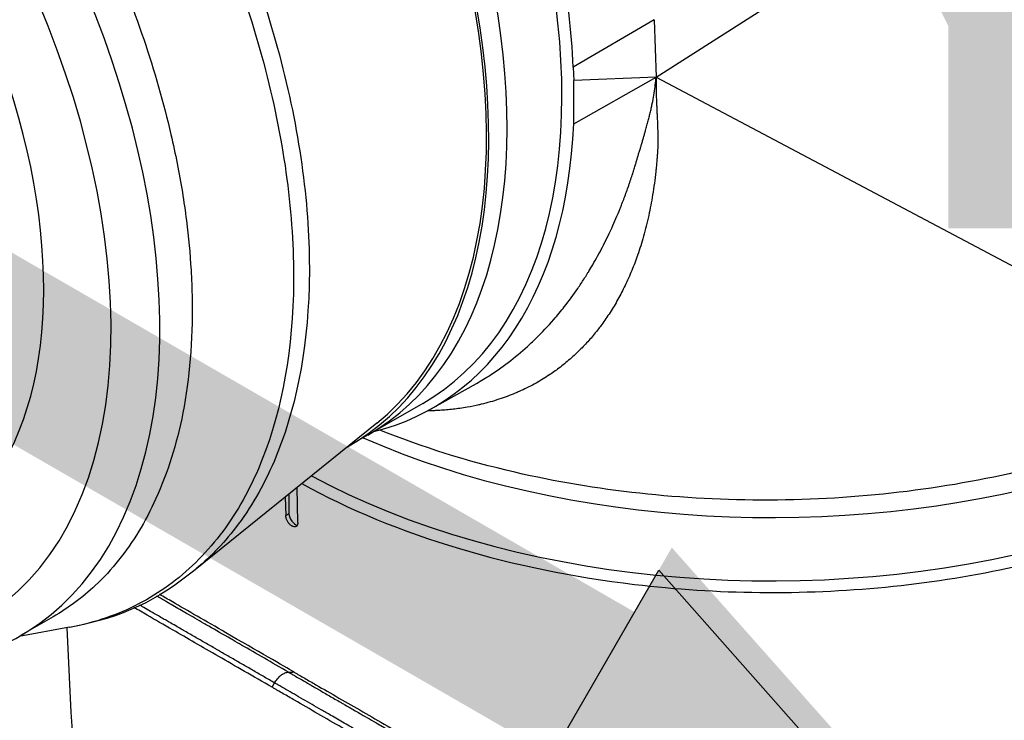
# Model space of a CAD drawing. Header units: millimetres. Extents: x 0 to 4378, y 0 to 2376.
# Tile 642 of 656: x 2616 to 2673, y 1906 to 1947. Entities that reach past the tile are written whole.
import ezdxf

# ---------------------------------------------------------------- set-up
doc = ezdxf.new("R2010")
doc.units = ezdxf.units.MM
doc.header["$LTSCALE"] = 0.2
doc.layers.add('01_Object Line', color=4, linetype='Continuous')
doc.layers.add('07_Special Line2', color=76, linetype='Continuous')
doc.layers.add('14_Mark', color=7, linetype='Continuous', true_color=0xe03c31)
doc.styles.add('Rainbow-5.0 Style', font='malgunsl.ttf')

# ---------------------------------------------------------------- blocks, each defined once
blk = doc.blocks.new('A$C0a0b2bc4')
for p, q in [((-84.977, 1084.592), (-52.41, 1105.354)), ((-85.085, 1087.921), (-89.78, 1085.162)), ((-85.085, 1087.921), (-84.977, 1084.592)), ((-89.78, 1085.162), (-89.755, 1084.396)), ((-89.755, 1081.881), (-84.977, 1084.592)), ((-84.977, 1084.592), (-89.755, 1084.396)), ((-84.977, 1084.592), (-51.064, 1066.629)), ((-89.755, 1081.881), (-89.755, 1084.396)), ((-98.026, 1065.334), (-95.397, 1066.814)), ((-105.924, 1065.989), (-105.927, 1065.987)), ((-98.516, 1065.647), (-102.759, 1063.198)), ((-106.866, 1065.445), (-106.867, 1065.445)), ((-101.181, 1064.502), (-111.813, 1055.922)), ((-105.761, 1058.733), (-105.807, 1060.769)), ((-106.492, 1060.216), (-106.468, 1059.141)), ((-106.278, 1060.389), (-106.278, 1059.251)), ((-106.468, 1059.141), (-106.278, 1059.251)), ((-114.081, 1054.534), (-114.083, 1054.535)), ((-113.92, 1054.637), (-113.921, 1054.638)), ((-115.34, 1053.84), (-115.341, 1053.84)), ((-115.035, 1053.992), (-115.036, 1053.993)), ((-119.969, 1053.262), (-121.851, 1052.175)), ((-119.005, 1052.658), (-121.943, 1052.122)), ((-107.261, 1049.175), (-107.114, 1049.429))]:
    blk.add_line(p, q)
for centre, major_axis, start_param, end_param in [((-118.016, 1099.422), (19.5, -33.775), 0, 3.141593), ((-121.198, 1097.585), (19.5, -33.775), 0, 3.141593), ((-122.259, 1096.973), (19.5, -33.775), 6.276472, 9.431491), ((-122.259, 1096.973), (19.408, -33.617), 0.0902, 2.343313), ((-141.351, 1085.95), (19.5, -33.775), 5.497787, 10.210176), ((-142.765, 1085.134), (-18.5, 32.043), 2.086336, 7.338442), ((-142.765, 1085.134), (15.738, -27.258), 0, 3.141593), ((-117.663, 1099.626), (19.759, -34.223), 6.121179, 7.017951), ((-78.277, 1081.541), (39, 0), 4.059541, 6.283185), ((-78.277, 1077.867), (39, 0), 3.958709, 6.283185), ((-125.441, 1095.136), (17.5, -30.311), 0.128875, 0.129098), ((-125.441, 1095.136), (17.5, -30.311), 0.064864, 0.064931), ((-78.277, 1082.766), (35.95, 0), 4.146838, 4.146856), ((-78.277, 1082.766), (-35.75, 0), 1.01204, 1.012056), ((-122.259, 1096.973), (17.975, -31.134), 6.138093, 6.13814), ((-122.259, 1096.973), (17.975, -31.134), 6.181498, 6.181607), ((-122.259, 1096.973), (19.5, -33.775), 6.031429, 6.031432), ((-105.925, 1059.047), (0.25, -0.433), 3.926991, 5.901437)]:
    blk.add_ellipse(centre, major_axis=major_axis, ratio=0.57735, start_param=start_param, end_param=end_param)
for points, knots in [([(-89.78, 1085.162), (-89.961, 1089.359), (-90.817, 1093.873), (-93.755, 1102.927), (-95.781, 1107.389), (-99.517, 1113.705), (-100.868, 1115.733), (-104.443, 1120.512), (-106.758, 1123.125), (-111.825, 1127.913), (-114.558, 1130), (-117.309, 1131.629)], [0.000001, 0.000001, 0.000001, 0.000001, 1.5059, 1.5059, 2.97435, 2.97435, 3.704759, 3.704759, 4.78473, 4.78473, 5.948679, 5.948679, 5.948679, 5.948679]), ([(-158.963, 1120.815), (-158.747, 1120.94), (-158.526, 1121.059), (-156.145, 1122.254), (-153.631, 1122.763), (-150.121, 1122.582), (-149.282, 1122.481), (-147.59, 1122.172), (-146.739, 1121.967), (-145.248, 1121.518), (-144.613, 1121.299), (-143.188, 1120.749), (-142.397, 1120.403), (-139.845, 1119.158), (-138.08, 1118.099), (-135.452, 1116.246), (-134.588, 1115.589), (-131.977, 1113.445), (-130.273, 1111.824), (-126.953, 1108.258), (-125.338, 1106.331), (-123.244, 1103.47), (-122.673, 1102.647), (-120.893, 1099.943), (-119.763, 1098.003), (-118.072, 1094.808), (-117.465, 1093.581), (-115.232, 1088.674), (-113.983, 1084.922), (-112.998, 1080.695), (-112.876, 1080.131), (-112.545, 1078.458), (-112.367, 1077.357), (-112.106, 1075.296), (-112.016, 1074.332), (-111.945, 1073.12), (-111.932, 1072.856), (-111.909, 1072.26), (-111.901, 1071.929), (-111.867, 1069.291), (-112.04, 1067.115), (-112.786, 1063.296), (-113.315, 1061.63), (-114.605, 1058.79), (-115.32, 1057.598), (-116.584, 1056.021), (-117.035, 1055.533), (-118.269, 1054.378), (-119.092, 1053.767), (-119.969, 1053.262)], [-15.239477, -15.239477, -15.239477, -15.239477, -15.108609, -15.108609, -13.849844, -13.849844, -13.463904, -13.463904, -13.089163, -13.089163, -12.81484, -12.81484, -12.477495, -12.477495, -11.730734, -11.730734, -11.361808, -11.361808, -10.602116, -10.602116, -9.828923, -9.828923, -9.52606, -9.52606, -8.853377, -8.853377, -8.441314, -8.441314, -7.222484, -7.222484, -7.034016, -7.034016, -6.660525, -6.660525, -6.323716, -6.323716, -6.229416, -6.229416, -6.109948, -6.109948, -5.270194, -5.270194, -4.520306, -4.520306, -3.848466, -3.848466, -3.513318, -3.513318, -2.988757, -2.988757, -2.988757, -2.988757]), ([(-128.239, 1118.29), (-125.143, 1115.656), (-122.172, 1112.498), (-118.09, 1107.171), (-116.744, 1105.215), (-114.267, 1101.196), (-113.138, 1099.139), (-111.095, 1094.934), (-110.174, 1092.764), (-108.607, 1088.457), (-107.958, 1086.319), (-106.925, 1082.074), (-106.539, 1079.948), (-106.066, 1075.86), (-105.973, 1073.89), (-106.125, 1068.201), (-106.818, 1064.734), (-108.671, 1060.421), (-109.417, 1059.138), (-111.155, 1056.875), (-112.161, 1055.887), (-114.375, 1054.278), (-115.579, 1053.653), (-117.559, 1052.972), (-118.27, 1052.786), (-119.004, 1052.652)], [0.0000101, 0.0000101, 0.0000101, 0.0000101, 0.1205223, 0.1205223, 0.1837668, 0.1837668, 0.2470112, 0.2470112, 0.3102557, 0.3102557, 0.3735002, 0.3735002, 0.4367446, 0.4367446, 0.4999891, 0.4999891, 0.6264781, 0.6264781, 0.6897225, 0.6897225, 0.752967, 0.752967, 0.8162115, 0.8162115, 0.8493915, 0.8493915, 0.8493915, 0.8493915]), ([(-126.673, 1118.239), (-123.823, 1115.725), (-121.09, 1112.776), (-117.202, 1107.701), (-115.852, 1105.741), (-113.37, 1101.713), (-112.239, 1099.652), (-110.191, 1095.437), (-109.268, 1093.262), (-107.698, 1088.945), (-107.047, 1086.802), (-106.011, 1082.548), (-105.625, 1080.417), (-105.15, 1076.32), (-105.057, 1074.346), (-105.21, 1068.645), (-105.904, 1065.17), (-107.762, 1060.847), (-108.509, 1059.561), (-110.104, 1057.485), (-110.921, 1056.643), (-111.813, 1055.923)], [-0.9999997, -0.9999997, -0.9999997, -0.9999997, -0.8874103, -0.8874103, -0.8234994, -0.8234994, -0.7595886, -0.7595886, -0.6956777, -0.6956777, -0.6317668, -0.6317668, -0.5678559, -0.5678559, -0.503945, -0.503945, -0.3761233, -0.3761233, -0.3122124, -0.3122124, -0.2591427, -0.2591427, -0.2591427, -0.2591427]), ([(-84.977, 1084.592), (-84.978, 1084.48), (-84.978, 1084.367), (-84.978, 1084.142), (-84.976, 1084.031), (-84.973, 1083.807), (-84.97, 1083.694), (-84.963, 1083.466), (-84.959, 1083.351), (-84.954, 1083.215), (-84.954, 1083.196), (-84.953, 1083.173), (-84.952, 1083.168), (-84.949, 1083.094), (-84.946, 1083.018), (-84.939, 1082.864), (-84.936, 1082.787), (-84.93, 1082.657), (-84.927, 1082.605), (-84.921, 1082.475), (-84.917, 1082.393), (-84.909, 1082.228), (-84.905, 1082.145), (-84.898, 1081.975), (-84.894, 1081.887), (-84.89, 1081.794), (-84.89, 1081.79), (-84.887, 1081.717), (-84.885, 1081.651), (-84.88, 1081.521), (-84.878, 1081.456), (-84.875, 1081.328), (-84.874, 1081.266), (-84.873, 1081.14), (-84.872, 1081.078), (-84.872, 1080.994), (-84.872, 1080.97), (-84.872, 1080.868), (-84.872, 1080.796), (-84.873, 1080.702), (-84.874, 1080.675), (-84.875, 1080.606), (-84.876, 1080.566), (-84.878, 1080.511), (-84.878, 1080.494), (-84.879, 1080.469), (-84.88, 1080.461), (-84.88, 1080.449), (-84.88, 1080.443), (-84.881, 1080.437), (-84.881, 1080.433), (-84.881, 1080.43), (-84.881, 1080.423), (-84.882, 1080.411), (-84.884, 1080.377), (-84.885, 1080.355), (-84.888, 1080.305), (-84.89, 1080.277), (-84.892, 1080.242), (-84.893, 1080.237), (-84.895, 1080.205), (-84.897, 1080.175), (-84.9, 1080.128), (-84.901, 1080.112), (-84.904, 1080.074), (-84.905, 1080.053), (-84.91, 1079.991), (-84.913, 1079.949), (-84.918, 1079.882), (-84.92, 1079.859), (-84.923, 1079.824), (-84.924, 1079.812), (-84.926, 1079.794), (-84.926, 1079.784), (-84.927, 1079.775), (-84.928, 1079.769), (-84.928, 1079.764), (-84.938, 1079.651), (-84.948, 1079.541), (-84.966, 1079.349), (-84.975, 1079.267), (-84.986, 1079.159), (-84.989, 1079.133), (-85.042, 1078.646), (-85.103, 1078.197), (-85.241, 1077.348), (-85.317, 1076.947), (-85.493, 1076.143), (-85.593, 1075.742), (-85.808, 1074.977), (-85.922, 1074.614), (-86.047, 1074.255), (-86.049, 1074.25), (-86.156, 1073.942), (-86.267, 1073.65), (-86.508, 1073.065), (-86.638, 1072.773), (-86.907, 1072.215), (-87.045, 1071.949), (-87.336, 1071.428), (-87.488, 1071.173), (-87.803, 1070.684), (-87.965, 1070.449), (-88.193, 1070.14), (-88.255, 1070.057), (-88.479, 1069.767), (-88.645, 1069.566), (-88.985, 1069.178), (-89.16, 1068.991), (-89.544, 1068.604), (-89.754, 1068.408), (-90.18, 1068.037), (-90.394, 1067.863), (-90.812, 1067.548), (-91.014, 1067.405), (-91.221, 1067.268), (-91.225, 1067.266), (-91.495, 1067.088), (-91.767, 1066.925), (-92.329, 1066.617), (-92.62, 1066.474), (-92.994, 1066.307), (-93.072, 1066.273), (-93.458, 1066.111), (-93.771, 1065.994), (-94.429, 1065.778), (-94.774, 1065.68), (-95.146, 1065.592), (-95.165, 1065.587), (-95.207, 1065.578), (-95.231, 1065.572), (-95.475, 1065.516), (-95.705, 1065.47), (-96.076, 1065.405), (-96.214, 1065.383), (-96.609, 1065.327), (-96.871, 1065.296), (-97.265, 1065.261), (-97.392, 1065.251), (-97.531, 1065.242), (-97.543, 1065.242), (-97.556, 1065.241), (-97.558, 1065.241), (-97.624, 1065.237), (-97.696, 1065.233), (-97.854, 1065.225), (-97.939, 1065.222), (-98.098, 1065.217), (-98.169, 1065.215), (-98.244, 1065.214)], [0, 0, 0, 0, 0.0077515, 0.0077515, 0.0151382, 0.0151382, 0.0224914, 0.0224914, 0.0298103, 0.0298103, 0.0310059, 0.0310059, 0.03125, 0.03125, 0.0375583, 0.0375583, 0.0433115, 0.0433115, 0.046875, 0.046875, 0.0521801, 0.0521801, 0.0572633, 0.0572633, 0.0622559, 0.0622559, 0.0625, 0.0625, 0.0656616, 0.0656616, 0.0690422, 0.0690422, 0.0725887, 0.0725887, 0.0764779, 0.0764779, 0.078125, 0.078125, 0.0835819, 0.0835819, 0.0859375, 0.0859375, 0.0898438, 0.0898438, 0.0917969, 0.0917969, 0.0927734, 0.0927734, 0.0932617, 0.0935059, 0.0935059, 0.09375, 0.09375, 0.0963252, 0.0963252, 0.0989531, 0.0989531, 0.1012001, 0.1012001, 0.1015625, 0.1015625, 0.1034275, 0.1034275, 0.1043487, 0.1043487, 0.1054688, 0.1054688, 0.1074219, 0.1074219, 0.1083984, 0.1083984, 0.1088867, 0.1088867, 0.1091309, 0.1092529, 0.1092529, 0.109375, 0.109375, 0.1171875, 0.1171875, 0.1230469, 0.1230469, 0.125, 0.125, 0.1573058, 0.1573058, 0.1875, 0.1875, 0.2192442, 0.2192442, 0.2495117, 0.2495117, 0.25, 0.25, 0.2720212, 0.2720212, 0.2955584, 0.2955584, 0.3185888, 0.3185888, 0.3423793, 0.3423793, 0.3661699, 0.3661699, 0.375, 0.375, 0.3978045, 0.3978045, 0.4210108, 0.4210108, 0.4480318, 0.4480318, 0.4748323, 0.4748323, 0.4995117, 0.4995117, 0.5, 0.5, 0.5273194, 0.5273194, 0.5552061, 0.5552061, 0.5625, 0.5625, 0.5910429, 0.5910429, 0.6213763, 0.6213763, 0.6230469, 0.6230469, 0.625, 0.625, 0.6448386, 0.6448386, 0.65625, 0.65625, 0.6769332, 0.6769332, 0.6865234, 0.6865234, 0.6873779, 0.6873779, 0.6875, 0.6875, 0.6962086, 0.6962086, 0.7049064, 0.7049064, 0.7112781, 0.7112781, 0.7112781, 0.7112781]), ([(-95.397, 1066.814), (-95.123, 1066.968), (-94.853, 1067.132), (-94.185, 1067.562), (-93.793, 1067.84), (-93.03, 1068.434), (-92.659, 1068.749), (-92.193, 1069.181), (-92.088, 1069.28), (-91.971, 1069.394), (-91.957, 1069.408), (-91.59, 1069.767), (-91.246, 1070.133), (-90.703, 1070.758), (-90.499, 1071.007), (-90.032, 1071.602), (-89.773, 1071.955), (-89.396, 1072.505), (-89.273, 1072.691), (-89.09, 1072.975), (-89.03, 1073.071), (-88.941, 1073.215), (-88.889, 1073.3), (-88.837, 1073.385), (-88.808, 1073.434), (-88.8, 1073.447), (-88.6, 1073.78), (-88.412, 1074.112), (-88.047, 1074.796), (-87.87, 1075.146), (-87.648, 1075.614), (-87.598, 1075.721), (-87.382, 1076.194), (-87.221, 1076.569), (-87.039, 1077.019), (-87.013, 1077.084), (-86.897, 1077.377), (-86.809, 1077.608), (-86.68, 1077.961), (-86.638, 1078.079), (-86.575, 1078.259), (-86.554, 1078.319), (-86.523, 1078.409), (-86.503, 1078.467), (-86.484, 1078.526), (-86.473, 1078.556), (-86.473, 1078.557), (-86.431, 1078.683), (-86.393, 1078.798), (-86.323, 1079.014), (-86.292, 1079.114), (-86.257, 1079.227), (-86.251, 1079.245), (-86.217, 1079.354), (-86.192, 1079.436), (-86.169, 1079.515), (-86.167, 1079.52), (-86.155, 1079.559), (-86.146, 1079.591), (-86.126, 1079.657), (-86.116, 1079.69), (-86.097, 1079.757), (-86.087, 1079.789), (-86.069, 1079.852), (-86.06, 1079.882), (-86.052, 1079.911), (-86.051, 1079.914), (-86.046, 1079.93), (-86.042, 1079.943), (-86.037, 1079.959), (-86.036, 1079.964), (-86.034, 1079.971), (-86.033, 1079.974), (-86.032, 1079.977), (-86.032, 1079.978), (-86.031, 1079.98), (-86.031, 1079.98), (-86.031, 1079.981), (-86.031, 1079.981), (-86.012, 1080.043), (-85.992, 1080.112), (-85.948, 1080.257), (-85.925, 1080.331), (-85.884, 1080.465), (-85.867, 1080.521), (-85.829, 1080.647), (-85.808, 1080.718), (-85.766, 1080.857), (-85.746, 1080.926), (-85.705, 1081.062), (-85.685, 1081.131), (-85.661, 1081.213), (-85.658, 1081.224), (-85.643, 1081.276), (-85.631, 1081.319), (-85.612, 1081.383), (-85.606, 1081.405), (-85.597, 1081.438), (-85.593, 1081.449), (-85.587, 1081.471), (-85.584, 1081.483), (-85.553, 1081.591), (-85.527, 1081.686), (-85.476, 1081.872), (-85.452, 1081.964), (-85.404, 1082.146), (-85.381, 1082.236), (-85.355, 1082.341), (-85.351, 1082.359), (-85.324, 1082.469), (-85.303, 1082.557), (-85.263, 1082.734), (-85.244, 1082.821), (-85.216, 1082.951), (-85.207, 1082.997), (-85.197, 1083.044), (-85.197, 1083.046), (-85.162, 1083.217), (-85.132, 1083.381), (-85.078, 1083.705), (-85.055, 1083.865), (-85.015, 1084.184), (-84.998, 1084.341), (-84.982, 1084.528), (-84.979, 1084.56), (-84.977, 1084.592)], [0.5128426, 0.5128426, 0.5128426, 0.5128426, 0.5382441, 0.5382441, 0.5762932, 0.5762932, 0.6140039, 0.6140039, 0.625, 0.625, 0.6264391, 0.6264391, 0.6639994, 0.6639994, 0.6875, 0.6875, 0.71875, 0.71875, 0.734375, 0.734375, 0.7421875, 0.7421875, 0.7460937, 0.7490234, 0.7490234, 0.75, 0.75, 0.7774387, 0.7774387, 0.8045542, 0.8045542, 0.8125, 0.8125, 0.8392831, 0.8392831, 0.84375, 0.84375, 0.859375, 0.859375, 0.8671875, 0.8671875, 0.8710937, 0.8710937, 0.8730469, 0.8748779, 0.8748779, 0.875, 0.875, 0.8797624, 0.8797624, 0.8845324, 0.8845324, 0.885526, 0.885526, 0.8903001, 0.8903001, 0.890625, 0.890625, 0.8928443, 0.8928443, 0.8954377, 0.8954377, 0.8984375, 0.8984375, 0.9019163, 0.9019163, 0.9023437, 0.9023437, 0.9042969, 0.9042969, 0.9052734, 0.9052734, 0.9057617, 0.9057617, 0.9060059, 0.9060059, 0.9061279, 0.9061279, 0.90625, 0.90625, 0.9126286, 0.9126286, 0.9181782, 0.9181782, 0.921875, 0.921875, 0.9260328, 0.9260328, 0.9296875, 0.9296875, 0.933063, 0.933063, 0.9335937, 0.9335937, 0.9355469, 0.9355469, 0.9365234, 0.9365234, 0.9370117, 0.9370117, 0.9375, 0.9375, 0.942143, 0.942143, 0.9469489, 0.9469489, 0.9520346, 0.9520346, 0.953125, 0.953125, 0.9586834, 0.9586834, 0.9648764, 0.9648764, 0.9685059, 0.9685059, 0.96875, 0.96875, 0.9782715, 0.9782715, 0.9879619, 0.9879619, 0.9979094, 0.9979094, 1, 1, 1, 1]), ([(-51.064, 1066.629), (-54.655, 1064.557), (-58.923, 1062.907), (-68.295, 1060.647), (-73.33, 1060.056), (-83.459, 1060.019), (-88.476, 1060.569), (-95.939, 1062.294), (-98.572, 1063.117), (-101.011, 1064.102)], [0.000001, 0.000001, 0.000001, 0.000001, 1.522969, 1.522969, 3.046516, 3.046516, 4.561701, 4.561701, 5.458724, 5.458724, 5.458724, 5.458724]), ([(-105.53, 1060.992), (-102.813, 1059.493), (-99.737, 1058.225), (-93.175, 1056.266), (-89.754, 1055.567), (-83.828, 1054.861), (-81.397, 1054.705), (-74.058, 1054.627), (-69.182, 1055.104), (-59.871, 1057.087), (-55.534, 1058.602), (-51.809, 1060.544)], [0.039583, 0.039583, 0.039583, 0.039583, 1.16744, 1.16744, 2.25065, 2.25065, 2.983249, 2.983249, 4.456103, 4.456103, 5.966518, 5.966518, 5.966518, 5.966518]), ([(-105.761, 1058.733), (-105.76, 1058.691), (-105.765, 1058.652), (-105.775, 1058.618), (-105.787, 1058.581), (-105.806, 1058.55), (-105.831, 1058.527), (-105.854, 1058.507), (-105.881, 1058.493), (-105.913, 1058.488), (-105.948, 1058.481), (-105.987, 1058.484), (-106.029, 1058.498), (-106.033, 1058.499), (-106.037, 1058.5), (-106.041, 1058.502), (-106.054, 1058.507), (-106.067, 1058.512), (-106.081, 1058.519), (-106.086, 1058.521), (-106.091, 1058.524), (-106.096, 1058.527), (-106.1, 1058.529), (-106.104, 1058.531), (-106.107, 1058.533), (-106.111, 1058.535), (-106.115, 1058.537), (-106.118, 1058.539), (-106.123, 1058.543), (-106.129, 1058.546), (-106.134, 1058.549), (-106.147, 1058.558), (-106.16, 1058.568), (-106.173, 1058.578), (-106.215, 1058.611), (-106.256, 1058.653), (-106.293, 1058.699), (-106.296, 1058.704), (-106.3, 1058.709), (-106.304, 1058.713), (-106.335, 1058.755), (-106.364, 1058.801), (-106.388, 1058.849), (-106.414, 1058.901), (-106.434, 1058.954), (-106.448, 1059.006), (-106.46, 1059.053), (-106.467, 1059.099), (-106.468, 1059.141)], [-0.1574555, -0.1574555, -0.1574555, -0.1574555, -0.1416604, -0.1416604, -0.1416604, -0.1241285, -0.1241285, -0.1241285, -0.108101, -0.108101, -0.108101, -0.0898829, -0.0898829, -0.0898829, -0.0880941, -0.0880941, -0.0880941, -0.0825129, -0.0825129, -0.0825129, -0.0802847, -0.0802847, -0.0802847, -0.0787283, -0.0787283, -0.0787283, -0.0771721, -0.0771721, -0.0771721, -0.0749441, -0.0749441, -0.0749441, -0.069364, -0.069364, -0.069364, -0.051146, -0.051146, -0.051146, -0.0493573, -0.0493573, -0.0493573, -0.03333, -0.03333, -0.03333, -0.0157983, -0.0157983, -0.0157983, -0.000001, -0.000001, -0.000001, -0.000001]), ([(-106.31, 1050.053), (-107.267, 1050.606), (-108.175, 1051.13), (-109.027, 1051.622), (-109.191, 1051.716), (-109.353, 1051.81), (-109.513, 1051.902), (-109.558, 1051.928), (-109.604, 1051.954), (-109.649, 1051.98), (-110.095, 1052.237), (-110.524, 1052.485), (-110.935, 1052.722), (-111.029, 1052.776), (-111.122, 1052.83), (-111.215, 1052.883), (-111.566, 1053.086), (-111.904, 1053.28), (-112.227, 1053.466), (-112.36, 1053.543), (-112.49, 1053.618), (-112.619, 1053.692), (-112.885, 1053.845), (-113.14, 1053.993), (-113.386, 1054.134), (-113.547, 1054.227), (-113.704, 1054.317), (-113.857, 1054.405), (-113.891, 1054.425), (-113.925, 1054.444), (-113.959, 1054.464)], [0, 0, 0, 0, 0.0537956, 0.0537956, 0.0537956, 0.0641526, 0.0641526, 0.0641526, 0.0671031, 0.0671031, 0.0671031, 0.0962427, 0.0962427, 0.0962427, 0.1029277, 0.1029277, 0.1029277, 0.1283424, 0.1283424, 0.1283424, 0.1387919, 0.1387919, 0.1387919, 0.1604613, 0.1604613, 0.1604613, 0.1747111, 0.1747111, 0.1747111, 0.177906, 0.177906, 0.177906, 0.177906]), ([(-105.995, 1050.062), (-106.526, 1050.368), (-108.146, 1051.304), (-111.117, 1053.019), (-112.151, 1053.615), (-113.302, 1054.28), (-113.546, 1054.421), (-113.782, 1054.557), (-113.785, 1054.559), (-113.789, 1054.561)], [-18.405376, -18.405376, -18.405376, -18.405376, -17.174018, -17.174018, -16.364664, -16.364664, -16.133716, -16.133716, -16.130046, -16.130046, -16.130046, -16.130046]), ([(-107.261, 1049.175), (-108.357, 1049.808), (-109.391, 1050.405), (-111.312, 1051.514), (-112.198, 1052.026), (-113.543, 1052.802), (-114.045, 1053.092), (-114.777, 1053.515), (-115.031, 1053.661), (-115.273, 1053.801)], [-65.723049, -65.723049, -65.723049, -65.723049, -62.031487, -62.031487, -58.338756, -58.338756, -55.879853, -55.879853, -54.476672, -54.476672, -54.476672, -54.476672]), ([(-107.113, 1049.428), (-107.308, 1049.541), (-107.507, 1049.656), (-107.708, 1049.772), (-107.906, 1049.886), (-108.108, 1050.003), (-108.312, 1050.12), (-108.511, 1050.235), (-108.712, 1050.351), (-108.916, 1050.469), (-109.117, 1050.585), (-109.32, 1050.702), (-109.524, 1050.82), (-109.724, 1050.935), (-109.925, 1051.051), (-110.128, 1051.167), (-110.207, 1051.213), (-110.287, 1051.26), (-110.367, 1051.306), (-110.422, 1051.337), (-110.477, 1051.369), (-110.532, 1051.4), (-110.734, 1051.517), (-110.938, 1051.635), (-111.142, 1051.752), (-111.341, 1051.867), (-111.54, 1051.981), (-111.738, 1052.096), (-111.764, 1052.11), (-111.789, 1052.125), (-111.814, 1052.139), (-111.921, 1052.201), (-112.028, 1052.262), (-112.135, 1052.324), (-112.146, 1052.33), (-112.157, 1052.337), (-112.168, 1052.343), (-112.366, 1052.457), (-112.563, 1052.57), (-112.759, 1052.683), (-112.883, 1052.755), (-113.008, 1052.826), (-113.131, 1052.897), (-113.197, 1052.935), (-113.262, 1052.973), (-113.328, 1053.01), (-113.409, 1053.057), (-113.491, 1053.104), (-113.572, 1053.151), (-113.764, 1053.262), (-113.955, 1053.371), (-114.143, 1053.479), (-114.2, 1053.512), (-114.257, 1053.545), (-114.314, 1053.578), (-114.444, 1053.652), (-114.572, 1053.726), (-114.699, 1053.799), (-114.746, 1053.826), (-114.792, 1053.853), (-114.839, 1053.88), (-114.878, 1053.902), (-114.917, 1053.925), (-114.956, 1053.947)], [0.0000005, 0.0000005, 0.0000005, 0.0000005, 0.0158804, 0.0158804, 0.0158804, 0.0314941, 0.0314941, 0.0314941, 0.0466963, 0.0466963, 0.0466963, 0.0616667, 0.0616667, 0.0616667, 0.0762857, 0.0762857, 0.0762857, 0.0820479, 0.0820479, 0.0820479, 0.0859853, 0.0859853, 0.0859853, 0.1005462, 0.1005462, 0.1005462, 0.1147453, 0.1147453, 0.1147453, 0.1165521, 0.1165521, 0.1165521, 0.1241981, 0.1241981, 0.1241981, 0.125, 0.125, 0.125, 0.1391728, 0.1391728, 0.1391728, 0.1482001, 0.1482001, 0.1482001, 0.1529972, 0.1529972, 0.1529972, 0.1589987, 0.1589987, 0.1589987, 0.1732494, 0.1732494, 0.1732494, 0.1776036, 0.1776036, 0.1776036, 0.1875, 0.1875, 0.1875, 0.1911709, 0.1911709, 0.1911709, 0.194262, 0.194262, 0.194262, 0.194262]), ([(-107.113, 1049.428), (-107.092, 1049.467), (-107.068, 1049.506), (-107.042, 1049.543), (-107.04, 1049.547), (-107.038, 1049.55), (-107.035, 1049.553), (-107.007, 1049.594), (-106.976, 1049.634), (-106.944, 1049.672), (-106.912, 1049.711), (-106.878, 1049.747), (-106.842, 1049.781), (-106.816, 1049.807), (-106.79, 1049.831), (-106.763, 1049.853), (-106.753, 1049.861), (-106.744, 1049.869), (-106.734, 1049.876), (-106.706, 1049.898), (-106.678, 1049.918), (-106.649, 1049.936), (-106.64, 1049.941), (-106.631, 1049.947), (-106.622, 1049.952), (-106.585, 1049.974), (-106.548, 1049.993), (-106.512, 1050.007), (-106.476, 1050.022), (-106.441, 1050.033), (-106.407, 1050.041), (-106.376, 1050.048), (-106.347, 1050.052), (-106.319, 1050.053), (-106.316, 1050.053), (-106.313, 1050.053), (-106.31, 1050.053)], [0, 0, 0, 0, 0.1149751, 0.1149751, 0.1149751, 0.125, 0.125, 0.125, 0.25, 0.25, 0.25, 0.375, 0.375, 0.375, 0.4673291, 0.4673291, 0.4673291, 0.5, 0.5, 0.5, 0.5947218, 0.5947218, 0.5947218, 0.625, 0.625, 0.625, 0.75, 0.75, 0.75, 0.875, 0.875, 0.875, 0.9880514, 0.9880514, 0.9880514, 0.9999992, 0.9999992, 0.9999992, 0.9999992]), ([(-106.31, 1050.053), (-106.126, 1049.947), (-105.939, 1049.839), (-105.748, 1049.729), (-105.547, 1049.613), (-105.341, 1049.494), (-105.131, 1049.373), (-104.941, 1049.263), (-104.746, 1049.15), (-104.548, 1049.036), (-104.542, 1049.033), (-104.537, 1049.029), (-104.531, 1049.026), (-104.33, 1048.91), (-104.126, 1048.792), (-103.917, 1048.671), (-103.713, 1048.554), (-103.506, 1048.434), (-103.294, 1048.312), (-103.237, 1048.278), (-103.179, 1048.245), (-103.121, 1048.212), (-103.088, 1048.192), (-103.054, 1048.173), (-103.02, 1048.153), (-102.913, 1048.091), (-102.806, 1048.029), (-102.697, 1047.967), (-102.497, 1047.851), (-102.294, 1047.734), (-102.088, 1047.615), (-101.771, 1047.431), (-101.446, 1047.244), (-101.113, 1047.052), (-101, 1046.986), (-100.886, 1046.92), (-100.771, 1046.854), (-100.572, 1046.739), (-100.37, 1046.622), (-100.166, 1046.504), (-100.143, 1046.491), (-100.119, 1046.477), (-100.095, 1046.463), (-99.922, 1046.363), (-99.747, 1046.262), (-99.57, 1046.16), (-99.485, 1046.111), (-99.4, 1046.061), (-99.315, 1046.012), (-99.311, 1046.01), (-99.308, 1046.008), (-99.304, 1046.006), (-99.277, 1045.99), (-99.247, 1045.973), (-99.217, 1045.955), (-99.186, 1045.938), (-99.155, 1045.92), (-99.127, 1045.903), (-99.091, 1045.882), (-99.059, 1045.864), (-99.038, 1045.852), (-98.982, 1045.819), (-98.931, 1045.79), (-98.875, 1045.758), (-98.845, 1045.741), (-98.815, 1045.723), (-98.784, 1045.705), (-98.707, 1045.661), (-98.628, 1045.615), (-98.547, 1045.568), (-98.374, 1045.468), (-98.192, 1045.363), (-98, 1045.252), (-97.807, 1045.14), (-97.605, 1045.023), (-97.393, 1044.901), (-97.181, 1044.779), (-96.96, 1044.651), (-96.729, 1044.517), (-96.501, 1044.385), (-96.263, 1044.247), (-96.015, 1044.104), (-95.951, 1044.068), (-95.887, 1044.031), (-95.823, 1043.993), (-95.577, 1043.851), (-95.323, 1043.704), (-95.059, 1043.552), (-94.936, 1043.481), (-94.812, 1043.409), (-94.685, 1043.335), (-94.547, 1043.256), (-94.407, 1043.174), (-94.264, 1043.092), (-94.055, 1042.971), (-93.842, 1042.848), (-93.623, 1042.721), (-93.341, 1042.558), (-93.05, 1042.39), (-92.751, 1042.217), (-92.701, 1042.188), (-92.65, 1042.159), (-92.599, 1042.129), (-92.525, 1042.086), (-92.45, 1042.043), (-92.374, 1041.999), (-92.158, 1041.874), (-91.938, 1041.747), (-91.713, 1041.617), (-91.601, 1041.552), (-91.488, 1041.487), (-91.374, 1041.421), (-91.328, 1041.394), (-91.282, 1041.367), (-91.235, 1041.341), (-91.224, 1041.334), (-91.213, 1041.328), (-91.202, 1041.321), (-91.182, 1041.31), (-91.158, 1041.296), (-91.133, 1041.282), (-91.107, 1041.267), (-91.081, 1041.252), (-91.062, 1041.24), (-91.044, 1041.23), (-91.031, 1041.223), (-91.028, 1041.221), (-90.987, 1041.197), (-90.938, 1041.169), (-90.879, 1041.135), (-90.82, 1041.1), (-90.752, 1041.061), (-90.674, 1041.016), (-90.622, 1040.986), (-90.565, 1040.953), (-90.504, 1040.918), (-90.474, 1040.901), (-90.444, 1040.883), (-90.412, 1040.865), (-90.315, 1040.808), (-90.208, 1040.747), (-90.092, 1040.679), (-89.974, 1040.611), (-89.846, 1040.537), (-89.709, 1040.458), (-89.57, 1040.378), (-89.421, 1040.292), (-89.262, 1040.2), (-89.101, 1040.107), (-88.93, 1040.008), (-88.749, 1039.903), (-88.679, 1039.863), (-88.608, 1039.822), (-88.536, 1039.78), (-88.494, 1039.755), (-88.452, 1039.731), (-88.409, 1039.706), (-88.254, 1039.617), (-88.093, 1039.523), (-87.925, 1039.426), (-87.71, 1039.302), (-87.484, 1039.171), (-87.247, 1039.034), (-87.009, 1038.897), (-86.761, 1038.753), (-86.503, 1038.604), (-86.443, 1038.569), (-86.383, 1038.535), (-86.322, 1038.499), (-86.257, 1038.462), (-86.191, 1038.424), (-86.124, 1038.385), (-85.861, 1038.233), (-85.588, 1038.075), (-85.304, 1037.911), (-85.087, 1037.785), (-84.864, 1037.656), (-84.636, 1037.524), (-84.372, 1037.372), (-84.101, 1037.215), (-83.823, 1037.054), (-83.684, 1036.974), (-83.543, 1036.892), (-83.4, 1036.809), (-83.328, 1036.768), (-83.256, 1036.726), (-83.184, 1036.685), (-83.157, 1036.669), (-83.131, 1036.654), (-83.104, 1036.638), (-83.094, 1036.633), (-83.085, 1036.627), (-83.075, 1036.622), (-83.058, 1036.612), (-83.035, 1036.598), (-83.014, 1036.586), (-82.995, 1036.575), (-82.978, 1036.565), (-82.969, 1036.56), (-82.942, 1036.545), (-82.939, 1036.543), (-82.924, 1036.534), (-82.826, 1036.478), (-82.72, 1036.416), (-82.606, 1036.35), (-82.48, 1036.277), (-82.344, 1036.199), (-82.199, 1036.115), (-82.193, 1036.111), (-82.187, 1036.108), (-82.181, 1036.104), (-82.026, 1036.015), (-81.86, 1035.919), (-81.683, 1035.817), (-81.504, 1035.713), (-81.314, 1035.603), (-81.113, 1035.487), (-80.91, 1035.369), (-80.695, 1035.245), (-80.469, 1035.115), (-80.236, 1034.979), (-79.99, 1034.837), (-79.733, 1034.689), (-79.479, 1034.542), (-79.214, 1034.389), (-78.939, 1034.23), (-78.657, 1034.067), (-78.364, 1033.897), (-78.059, 1033.721), (-77.765, 1033.551), (-77.46, 1033.374), (-77.145, 1033.192), (-76.97, 1033.091), (-76.793, 1032.989), (-76.612, 1032.884), (-76.393, 1032.757), (-76.169, 1032.628), (-75.941, 1032.496), (-75.827, 1032.43), (-75.711, 1032.363), (-75.595, 1032.296), (-75.537, 1032.262), (-75.478, 1032.229), (-75.42, 1032.195), (-75.397, 1032.181), (-75.368, 1032.165), (-75.341, 1032.149), (-75.337, 1032.147), (-75.333, 1032.144), (-75.329, 1032.142), (-75.297, 1032.124), (-75.268, 1032.107), (-75.251, 1032.097), (-75.248, 1032.095), (-75.245, 1032.094), (-75.243, 1032.092), (-74.928, 1031.91), (-74.608, 1031.725), (-74.282, 1031.537), (-74.167, 1031.47), (-74.051, 1031.403), (-73.934, 1031.335), (-73.514, 1031.092), (-73.086, 1030.845), (-72.65, 1030.593), (-72.226, 1030.347), (-71.795, 1030.098), (-71.357, 1029.845), (-71.086, 1029.688), (-70.812, 1029.529), (-70.535, 1029.369), (-70.378, 1029.278), (-70.22, 1029.187), (-70.061, 1029.095), (-69.634, 1028.848), (-69.202, 1028.599), (-68.765, 1028.346), (-68.341, 1028.1), (-67.912, 1027.853), (-67.479, 1027.602), (-67.303, 1027.5), (-67.126, 1027.398), (-66.948, 1027.295), (-66.701, 1027.152), (-66.453, 1027.009), (-66.204, 1026.865), (-65.784, 1026.622), (-65.359, 1026.376), (-64.932, 1026.13), (-64.515, 1025.888), (-64.095, 1025.646), (-63.673, 1025.402), (-63.626, 1025.374), (-63.578, 1025.347), (-63.53, 1025.319), (-63.514, 1025.31), (-63.498, 1025.301), (-63.483, 1025.292), (-63.072, 1025.054), (-62.659, 1024.815), (-62.244, 1024.576), (-61.999, 1024.434), (-61.754, 1024.292), (-61.508, 1024.15), (-61.103, 1023.916), (-60.696, 1023.681), (-60.289, 1023.445), (-60.229, 1023.41), (-60.169, 1023.376), (-60.109, 1023.341), (-59.649, 1023.075), (-59.188, 1022.808), (-58.726, 1022.541), (-58.272, 1022.278), (-57.817, 1022.015), (-57.362, 1021.752), (-57.318, 1021.727), (-57.274, 1021.701), (-57.231, 1021.676), (-56.826, 1021.442), (-56.422, 1021.209), (-56.019, 1020.975), (-55.578, 1020.721), (-55.138, 1020.466), (-54.7, 1020.213), (-54.587, 1020.148), (-54.475, 1020.083), (-54.362, 1020.018), (-54.046, 1019.835), (-53.731, 1019.653), (-53.417, 1019.471), (-52.996, 1019.228), (-52.577, 1018.985), (-52.161, 1018.745), (-52.003, 1018.654), (-51.847, 1018.563), (-51.69, 1018.473), (-51.477, 1018.35), (-51.265, 1018.227), (-51.054, 1018.105), (-51.016, 1018.083), (-50.978, 1018.061), (-50.94, 1018.039), (-50.874, 1018.001), (-50.807, 1017.962), (-50.741, 1017.924), (-50.637, 1017.864), (-50.534, 1017.804), (-50.43, 1017.744)], [0, 0, 0, 0, 0.011661, 0.011661, 0.011661, 0.0239333, 0.0239333, 0.0239333, 0.0350821, 0.0350821, 0.0350821, 0.0354059, 0.0354059, 0.0354059, 0.0467022, 0.0467022, 0.0467022, 0.0577534, 0.0577534, 0.0577534, 0.0607503, 0.0607503, 0.0607503, 0.0625, 0.0625, 0.0625, 0.0679972, 0.0679972, 0.0679972, 0.078125, 0.078125, 0.078125, 0.09375, 0.09375, 0.09375, 0.09908, 0.09908, 0.09908, 0.1083025, 0.1083025, 0.1083025, 0.109375, 0.109375, 0.109375, 0.1171875, 0.1171875, 0.1171875, 0.1209386, 0.1209386, 0.1209386, 0.1210938, 0.1210938, 0.1210938, 0.1222584, 0.1222584, 0.1222584, 0.123429, 0.123429, 0.123429, 0.1249139, 0.1249139, 0.1249139, 0.1290167, 0.1290167, 0.1290167, 0.1312453, 0.1312453, 0.1312453, 0.1368168, 0.1368168, 0.1368168, 0.1487201, 0.1487201, 0.1487201, 0.1606847, 0.1606847, 0.1606847, 0.1726306, 0.1726306, 0.1726306, 0.1844657, 0.1844657, 0.1844657, 0.1875, 0.1875, 0.1875, 0.1990051, 0.1990051, 0.1990051, 0.2043629, 0.2043629, 0.2043629, 0.2102046, 0.2102046, 0.2102046, 0.21875, 0.21875, 0.21875, 0.2297866, 0.2297866, 0.2297866, 0.2316491, 0.2316491, 0.2316491, 0.234375, 0.234375, 0.234375, 0.2421875, 0.2421875, 0.2421875, 0.2460938, 0.2460938, 0.2460938, 0.247666, 0.247666, 0.247666, 0.2480469, 0.2480469, 0.2480469, 0.2486974, 0.2486974, 0.2486974, 0.2493816, 0.2493816, 0.2493816, 0.25, 0.25, 0.25, 0.2582373, 0.2582373, 0.2582373, 0.2665183, 0.2665183, 0.2665183, 0.2721341, 0.2721341, 0.2721341, 0.2748552, 0.2748552, 0.2748552, 0.2832604, 0.2832604, 0.2832604, 0.2917918, 0.2917918, 0.2917918, 0.300406, 0.300406, 0.300406, 0.3091533, 0.3091533, 0.3091533, 0.3125, 0.3125, 0.3125, 0.3144351, 0.3144351, 0.3144351, 0.3214271, 0.3214271, 0.3214271, 0.3304153, 0.3304153, 0.3304153, 0.3394323, 0.3394323, 0.3394323, 0.3415145, 0.3415145, 0.3415145, 0.34375, 0.34375, 0.34375, 0.3525944, 0.3525944, 0.3525944, 0.359375, 0.359375, 0.359375, 0.3671875, 0.3671875, 0.3671875, 0.3710937, 0.3710937, 0.3710937, 0.3730469, 0.3730469, 0.3730469, 0.3737652, 0.3737652, 0.3737652, 0.3740234, 0.3740234, 0.3740234, 0.3744853, 0.3744853, 0.3744853, 0.3749146, 0.3749146, 0.3749146, 0.3763397, 0.3763397, 0.3763397, 0.3858084, 0.3858084, 0.3858084, 0.3962934, 0.3962934, 0.3962934, 0.396733, 0.396733, 0.396733, 0.4078902, 0.4078902, 0.4078902, 0.4192071, 0.4192071, 0.4192071, 0.4306891, 0.4306891, 0.4306891, 0.4425915, 0.4425915, 0.4425915, 0.4543333, 0.4543333, 0.4543333, 0.4663363, 0.4663363, 0.4663363, 0.4779481, 0.4779481, 0.4779481, 0.484375, 0.484375, 0.484375, 0.4921875, 0.4921875, 0.4921875, 0.4960937, 0.4960937, 0.4960937, 0.4980469, 0.4980469, 0.4980469, 0.4988177, 0.4988177, 0.4988177, 0.4989313, 0.4989313, 0.4989313, 0.4998287, 0.4998287, 0.4998287, 0.5, 0.5, 0.5, 0.5230626, 0.5230626, 0.5230626, 0.53125, 0.53125, 0.53125, 0.5607345, 0.5607345, 0.5607345, 0.589414, 0.589414, 0.589414, 0.6071965, 0.6071965, 0.6071965, 0.6173194, 0.6173194, 0.6173194, 0.6445007, 0.6445007, 0.6445007, 0.6708755, 0.6708755, 0.6708755, 0.6816182, 0.6816182, 0.6816182, 0.6965258, 0.6965258, 0.6965258, 0.7217089, 0.7217089, 0.7217089, 0.7462989, 0.7462989, 0.7462989, 0.7490766, 0.7490766, 0.7490766, 0.75, 0.75, 0.75, 0.7738919, 0.7738919, 0.7738919, 0.7880059, 0.7880059, 0.7880059, 0.8112513, 0.8112513, 0.8112513, 0.8146629, 0.8146629, 0.8146629, 0.8408928, 0.8408928, 0.8408928, 0.8667147, 0.8667147, 0.8667147, 0.8691987, 0.8691987, 0.8691987, 0.892148, 0.892148, 0.892148, 0.9172113, 0.9172113, 0.9172113, 0.9236579, 0.9236579, 0.9236579, 0.9417606, 0.9417606, 0.9417606, 0.9660294, 0.9660294, 0.9660294, 0.9751912, 0.9751912, 0.9751912, 0.987671, 0.987671, 0.987671, 0.9899061, 0.9899061, 0.9899061, 0.9938528, 0.9938528, 0.9938528, 1, 1, 1, 1]), ([(-105.995, 1050.062), (-105.958, 1050.04), (-105.942, 1050.031), (-105.891, 1050.001), (-105.864, 1049.986), (-105.785, 1049.94), (-105.733, 1049.91), (-105.574, 1049.818), (-105.468, 1049.757), (-105.147, 1049.572), (-104.931, 1049.447), (-104.277, 1049.07), (-103.833, 1048.813), (-102.474, 1048.028), (-101.54, 1047.489), (-99.946, 1046.569), (-99.298, 1046.195), (-97.769, 1045.312), (-96.882, 1044.8), (-95.475, 1043.988), (-94.962, 1043.691), (-93.857, 1043.054), (-93.267, 1042.713), (-91.998, 1041.98), (-91.321, 1041.589), (-88.831, 1040.152), (-87.023, 1039.108), (-82.856, 1036.702), (-80.51, 1035.348), (-75.6, 1032.513), (-73.045, 1031.037), (-69.289, 1028.869), (-68.001, 1028.125), (-66.11, 1027.033), (-65.477, 1026.668), (-63.493, 1025.523), (-62.176, 1024.762), (-59.38, 1023.148), (-57.919, 1022.304), (-55.625, 1020.98), (-54.753, 1020.476), (-53.033, 1019.483), (-52.191, 1018.997), (-51.179, 1018.413), (-50.978, 1018.297), (-50.661, 1018.114), (-50.514, 1018.029), (-50.268, 1017.887), (-50.137, 1017.811), (-49.871, 1017.658), (-49.804, 1017.619), (-49.44, 1017.409), (-49.308, 1017.333), (-49.106, 1017.216), (-49.035, 1017.175), (-48.843, 1017.064), (-48.724, 1016.995), (-48.446, 1016.835), (-48.294, 1016.747), (-47.93, 1016.537), (-47.695, 1016.401), (-46.52, 1015.723), (-45.625, 1015.206), (-44.33, 1014.458), (-43.887, 1014.203), (-42.647, 1013.487), (-41.9, 1013.055), (-40.61, 1012.311), (-40.056, 1011.991), (-39.348, 1011.582), (-39.14, 1011.462), (-38.57, 1011.133), (-38.251, 1010.948), (-37.759, 1010.664), (-37.578, 1010.56), (-37.343, 1010.424), (-37.282, 1010.389), (-37.277, 1010.386), (-37.277, 1010.386), (-37.277, 1010.386)], [0.000001, 0.000001, 0.000001, 0.000001, 0.015698, 0.015698, 0.031818, 0.031818, 0.064059, 0.064059, 0.128532, 0.128532, 0.257452, 0.257452, 0.515099, 0.515099, 1.03173, 1.03173, 1.376496, 1.376496, 1.83577, 1.83577, 2.097678, 2.097678, 2.396491, 2.396491, 2.737987, 2.737987, 3.650672, 3.650672, 4.866181, 4.866181, 6.274758, 6.274758, 7.036133, 7.036133, 7.4269, 7.4269, 8.279336, 8.279336, 9.300988, 9.300988, 9.960545, 9.960545, 10.647335, 10.647335, 10.810675, 10.810675, 10.926622, 10.926622, 11.059277, 11.059277, 11.195672, 11.195672, 11.271859, 11.271859, 11.313665, 11.313665, 11.383447, 11.383447, 11.476764, 11.476764, 11.651474, 11.651474, 12.36503, 12.36503, 12.758964, 12.758964, 13.517543, 13.517543, 14.21455, 14.21455, 14.534408, 14.534408, 15.158677, 15.158677, 15.738265, 15.738265, 16.275772, 16.275772, 16.296435, 16.296435, 16.296435, 16.296435]), ([(-49.901, 1016.057), (-49.933, 1016.076), (-49.965, 1016.095), (-50.031, 1016.133), (-50.062, 1016.151), (-50.16, 1016.207), (-50.226, 1016.245), (-50.422, 1016.359), (-50.554, 1016.434), (-50.775, 1016.562), (-50.864, 1016.614), (-51.31, 1016.871), (-51.673, 1017.081), (-52.289, 1017.436), (-52.538, 1017.58), (-53.125, 1017.919), (-53.465, 1018.116), (-54.27, 1018.58), (-54.738, 1018.851), (-55.85, 1019.493), (-56.501, 1019.868), (-58.051, 1020.763), (-58.962, 1021.29), (-60.432, 1022.138), (-60.976, 1022.452), (-62.157, 1023.134), (-62.796, 1023.503), (-63.793, 1024.079), (-64.143, 1024.281), (-65.301, 1024.949), (-66.121, 1025.423), (-67.91, 1026.456), (-68.883, 1027.017), (-71.006, 1028.243), (-72.163, 1028.911), (-73.97, 1029.955), (-74.605, 1030.321), (-76.452, 1031.388), (-77.68, 1032.097), (-80.094, 1033.49), (-81.277, 1034.173), (-83.521, 1035.469), (-84.577, 1036.079), (-86.574, 1037.231), (-87.511, 1037.772), (-90.097, 1039.265), (-91.751, 1040.22), (-94.634, 1041.885), (-95.861, 1042.593), (-97.988, 1043.822), (-98.891, 1044.343), (-100.445, 1045.24), (-101.104, 1045.621), (-102.727, 1046.557), (-103.676, 1047.106), (-105.058, 1047.903), (-105.51, 1048.164), (-106.176, 1048.549), (-106.396, 1048.676), (-106.723, 1048.865), (-106.831, 1048.927), (-106.993, 1049.021), (-107.047, 1049.052), (-107.127, 1049.098), (-107.154, 1049.114), (-107.207, 1049.144), (-107.234, 1049.16), (-107.261, 1049.175)], [-7.729646, -7.729646, -7.729646, -7.729646, -7.7105, -7.7105, -7.690784, -7.690784, -7.652085, -7.652085, -7.574411, -7.574411, -7.52262, -7.52262, -7.315388, -7.315388, -7.177354, -7.177354, -6.993313, -6.993313, -6.748015, -6.748015, -6.420978, -6.420978, -5.985072, -5.985072, -5.73644, -5.73644, -5.452577, -5.452577, -5.301087, -5.301087, -4.95462, -4.95462, -4.558517, -4.558517, -4.106103, -4.106103, -3.864795, -3.864795, -3.410322, -3.410322, -2.984789, -2.984789, -2.612354, -2.612354, -2.286343, -2.286343, -1.715455, -1.715455, -1.286664, -1.286664, -0.965099, -0.965099, -0.723763, -0.723763, -0.361864, -0.361864, -0.180905, -0.180905, -0.090468, -0.090468, -0.045241, -0.045241, -0.022623, -0.022623, -0.011312, -0.011312, -0.000001, -0.000001, -0.000001, -0.000001]), ([(-50.392, 1016.605), (-50.955, 1016.931), (-51.533, 1017.266), (-52.716, 1017.95), (-53.322, 1018.301), (-54.562, 1019.018), (-55.196, 1019.386), (-56.49, 1020.135), (-57.151, 1020.517), (-58.497, 1021.296), (-59.183, 1021.693), (-60.442, 1022.421), (-61.01, 1022.75), (-61.716, 1023.159), (-61.848, 1023.235), (-62.617, 1023.68), (-63.262, 1024.053), (-64.578, 1024.815), (-65.25, 1025.204), (-66.621, 1025.997), (-67.321, 1026.402), (-68.34, 1026.992), (-68.654, 1027.173), (-69.487, 1027.656), (-70.009, 1027.958), (-70.908, 1028.478), (-71.283, 1028.695), (-71.948, 1029.08), (-72.238, 1029.248), (-72.976, 1029.675), (-73.427, 1029.936), (-74.133, 1030.345), (-74.389, 1030.493), (-74.834, 1030.75), (-75.023, 1030.86), (-75.258, 1030.996), (-75.303, 1031.022), (-75.376, 1031.064), (-75.409, 1031.083), (-75.474, 1031.121), (-75.507, 1031.14), (-75.547, 1031.163), (-75.559, 1031.17), (-75.57, 1031.176), (-75.571, 1031.177), (-75.743, 1031.277), (-75.924, 1031.381), (-76.297, 1031.597), (-76.489, 1031.708), (-76.888, 1031.939), (-77.095, 1032.059), (-77.523, 1032.307), (-77.744, 1032.435), (-78.201, 1032.699), (-78.436, 1032.835), (-78.917, 1033.114), (-79.164, 1033.257), (-79.67, 1033.55), (-79.93, 1033.7), (-80.46, 1034.007), (-80.731, 1034.164), (-81.193, 1034.431), (-81.38, 1034.539), (-81.867, 1034.822), (-82.173, 1034.998), (-82.784, 1035.352), (-83.089, 1035.529), (-83.419, 1035.72), (-83.437, 1035.73), (-83.748, 1035.91), (-84.049, 1036.084), (-84.657, 1036.437), (-84.965, 1036.615), (-85.539, 1036.947), (-85.804, 1037.101), (-86.389, 1037.439), (-86.711, 1037.626), (-87.362, 1038.003), (-87.691, 1038.193), (-88.252, 1038.518), (-88.481, 1038.65), (-89.052, 1038.98), (-89.396, 1039.18), (-89.872, 1039.456), (-90, 1039.529), (-90.369, 1039.743), (-90.612, 1039.884), (-90.928, 1040.066), (-90.999, 1040.108), (-91.143, 1040.191), (-91.215, 1040.233), (-91.359, 1040.317), (-91.431, 1040.358), (-91.536, 1040.418), (-91.57, 1040.438), (-91.643, 1040.481), (-91.683, 1040.504), (-92.112, 1040.752), (-92.495, 1040.974), (-93.246, 1041.409), (-93.614, 1041.622), (-94.346, 1042.045), (-94.709, 1042.255), (-95.43, 1042.673), (-95.787, 1042.88), (-96.501, 1043.292), (-96.856, 1043.498), (-97.559, 1043.905), (-97.907, 1044.106), (-98.598, 1044.506), (-98.941, 1044.704), (-99.509, 1045.033), (-99.738, 1045.165), (-100.267, 1045.471), (-100.564, 1045.643), (-100.882, 1045.827), (-100.91, 1045.843), (-101.235, 1046.032), (-101.526, 1046.2), (-102.098, 1046.53), (-102.378, 1046.693), (-102.932, 1047.013), (-103.204, 1047.17), (-103.599, 1047.398), (-103.727, 1047.472), (-104.041, 1047.654), (-104.226, 1047.761), (-104.589, 1047.97), (-104.767, 1048.073), (-105.119, 1048.277), (-105.292, 1048.377), (-105.634, 1048.574), (-105.802, 1048.672), (-106.134, 1048.863), (-106.298, 1048.958), (-106.619, 1049.143), (-106.778, 1049.235), (-106.993, 1049.359), (-107.053, 1049.394), (-107.113, 1049.428)], [0, 0, 0, 0, 0.0414469, 0.0414469, 0.0830494, 0.0830494, 0.1249008, 0.1249008, 0.1668944, 0.1668944, 0.2091227, 0.2091227, 0.2431558, 0.2431558, 0.2509379, 0.2509379, 0.2884331, 0.2884331, 0.3266289, 0.3266289, 0.3655753, 0.3655753, 0.3827867, 0.3827867, 0.4111135, 0.4111135, 0.4312236, 0.4312236, 0.4466558, 0.4466558, 0.4704458, 0.4704458, 0.4838416, 0.4838416, 0.4937454, 0.4937454, 0.4960937, 0.4960937, 0.4975622, 0.4975622, 0.4990924, 0.4990924, 0.4998798, 0.4998798, 0.5, 0.5, 0.515625, 0.515625, 0.530681, 0.530681, 0.5455116, 0.5455116, 0.5601173, 0.5601173, 0.5745008, 0.5745008, 0.5885568, 0.5885568, 0.6024334, 0.6024334, 0.616041, 0.616041, 0.625, 0.625, 0.6389674, 0.6389674, 0.6521907, 0.6521907, 0.6529348, 0.6529348, 0.6653133, 0.6653133, 0.6774557, 0.6774557, 0.6875, 0.6875, 0.6992974, 0.6992974, 0.7108979, 0.7108979, 0.71875, 0.71875, 0.7302216, 0.7302216, 0.734375, 0.734375, 0.7421875, 0.7421875, 0.7443878, 0.7443878, 0.7465782, 0.7465782, 0.7488369, 0.7488369, 0.75, 0.75, 0.7513839, 0.7513839, 0.7649249, 0.7649249, 0.7782838, 0.7782838, 0.7918729, 0.7918729, 0.8057075, 0.8057075, 0.8199553, 0.8199553, 0.8344527, 0.8344527, 0.849373, 0.849373, 0.8597114, 0.8597114, 0.8736746, 0.8736746, 0.875, 0.875, 0.8893851, 0.8893851, 0.9040038, 0.9040038, 0.9189904, 0.9189904, 0.9263298, 0.9263298, 0.937311, 0.937311, 0.9484587, 0.9484587, 0.959783, 0.959783, 0.9713927, 0.9713927, 0.9831792, 0.9831792, 0.9952444, 0.9952444, 1, 1, 1, 1])]:
    blk.add_open_spline(points, degree=3, knots=knots)
for points in [[(-111.818, 1055.919), (-113.88, 1054.255), (-115.868, 1053.224), (-119.019, 1052.649)], [(-111.813, 1055.923), (-111.815, 1055.921), (-111.816, 1055.92), (-111.818, 1055.919)], [(-115.805, 1000.526), (-117.202, 1017.84), (-118.338, 1035.188), (-119.145, 1052.633)], [(-106.31, 1050.053), (-106.205, 1050.056), (-106.1, 1050.059), (-105.995, 1050.062)]]:
    blk.add_open_spline(points, degree=3)
blk = doc.blocks.new('A$C36afca62')
at = {"layer": '14_Mark'}
blk.add_hatch(color=256, dxfattribs=at).paths.add_polyline_path([(51.084, -29.494), (39.12, -16.002), (33.418, -25.878)])
for p in [(33.893, -25.055), (48.615, -28.068)]:
    blk.add_line(p, (38.645, -16.825), dxfattribs=at)
at = {"layer": '14_Mark', "const_width": 6}
blk.add_lwpolyline([(36.269, -20.94), (0, 0)], dxfattribs=at)
at = {"layer": '07_Special Line2', "insert": (43.221, 5.18), "char_height": 19.2, "attachment_point": 4, "style": 'Rainbow-5.0 Style'}
blk.add_mtext('{\\fMalgun Gothic Semilight|b1|i0|c129|p50;Y}', dxfattribs=at)

msp = doc.modelspace()

# ---------------------------------------------------------------- block references
at = {"xscale": 1.6, "yscale": 1.6, "zscale": 1.6}
msp.add_blockref('A$C36afca62', (2591.153, 1942.034), dxfattribs=at)
at = {"layer": '01_Object Line'}
msp.add_blockref('A$C0a0b2bc4', (2737.807, 859.146), dxfattribs=at)

doc.saveas('drawing.dxf')
